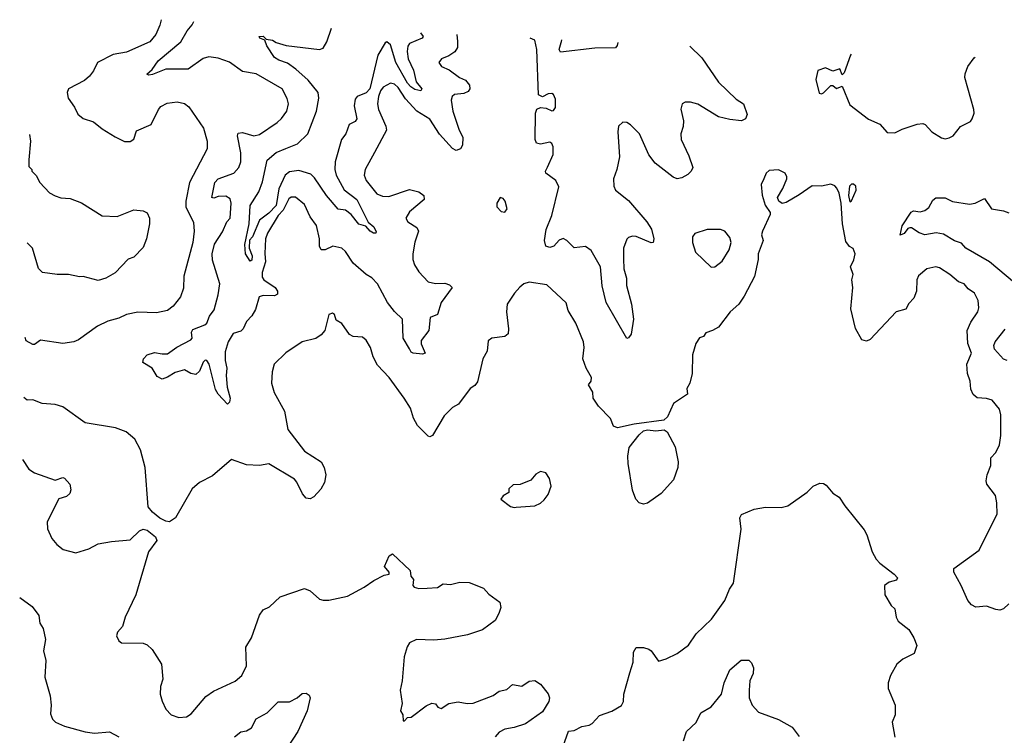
# Model space of a CAD drawing. Extents: x 1921360 to 2014538, y 768294 to 907744.
# Tile 335 of 412: x 1924155 to 1929410, y 903925 to 907744. Entities that reach past the tile are written whole.
import ezdxf

# ---------------------------------------------------------------- set-up
doc = ezdxf.new("R2010")
doc.units = 0

msp = doc.modelspace()

# ---------------------------------------------------------------- linework, layer by layer
at = {"layer": '0CON10XD'}
for points in [[(1924910, 907744), (1924903.8, 907715), (1924882.1, 907665), (1924850.6, 907625), (1924725, 907571.5), (1924655, 907558.5), (1924570, 907515), (1924549.7, 907470.3), (1924527.6, 907442.4), (1924500.5, 907419.5), (1924415.8, 907374.2), (1924409.2, 907355), (1924414.3, 907325), (1924447.3, 907277.3), (1924465, 907239.2), (1924495, 907216.9), (1924549.5, 907199.5), (1924595, 907161.9), (1924665, 907118.1), (1924715, 907094.2), (1924745, 907094.4), (1924765, 907106.2), (1924779.4, 907150.6), (1924857.1, 907185), (1924896, 907265), (1924909.4, 907280.6), (1924942.2, 907297.8), (1924995, 907306.5), (1925035, 907296.9), (1925058.7, 907278.7), (1925135.7, 907165), (1925156.7, 907095), (1925155.6, 907055), (1925062.5, 906875), (1925041.4, 906775), (1925041.4, 906745), (1925082.5, 906662.5), (1925086.4, 906615), (1925080, 906555), (1925032, 906375), (1925029.5, 906310.5), (1925013.3, 906265), (1924974.2, 906215), (1924945, 906192.2), (1924885, 906179.5), (1924785, 906182.7), (1924725, 906170), (1924685, 906151.9), (1924625, 906135.6), (1924570.9, 906109.1), (1924468.8, 906035), (1924445, 906025.5), (1924385, 906016.2), (1924265.8, 906034.2), (1924235, 906010), (1924225, 906010), (1924190.6, 906030.6), (1924184.4, 906047.7)], [(1926489.1, 907664.6), (1926491.8, 907628.2), (1926491.2, 907595), (1926476.8, 907573.2), (1926445, 907550.9), (1926405.7, 907534.3), (1926392.5, 907515), (1926406.2, 907495), (1926446.7, 907476.7), (1926502.5, 907435), (1926535, 907420.6), (1926556.7, 907395), (1926558.2, 907375), (1926549.3, 907360.7), (1926525, 907350.5), (1926476.7, 907345), (1926463.8, 907335), (1926457.5, 907315), (1926466.2, 907255), (1926499.1, 907159.1), (1926520.4, 907115), (1926518.1, 907075), (1926507.5, 907055), (1926485, 907045.8), (1926465, 907057.5), (1926395, 907133.9), (1926345, 907213.9), (1926275.1, 907255.1), (1926215, 907321.3), (1926175, 907382), (1926155, 907400), (1926135, 907405.5), (1926095, 907384.4), (1926080.4, 907365), (1926070.4, 907335), (1926065.4, 907295), (1926070, 907265), (1926109.6, 907175), (1926112.1, 907155), (1926049.5, 907035), (1925999.2, 906945), (1925992.9, 906915), (1926004.3, 906885), (1926061.4, 906815), (1926091.5, 906801.5), (1926125, 906800.9), (1926235, 906837.9), (1926284.7, 906824.7), (1926312.5, 906805), (1926314.2, 906785), (1926235, 906719.5), (1926215.7, 906685), (1926226, 906665), (1926275.3, 906635.3), (1926284.4, 906615), (1926263.6, 906556.4), (1926253.9, 906495), (1926253.8, 906465), (1926262.9, 906435), (1926285, 906398.6), (1926334.6, 906344.6), (1926373.6, 906336.4), (1926425, 906338.6), (1926449.7, 906329.7), (1926463.8, 906315), (1926405.4, 906234.6), (1926385, 906170), (1926346.1, 906153.9), (1926338.5, 906085), (1926297.4, 906032.6), (1926298.5, 906015), (1926318.8, 905965), (1926305, 905958.6), (1926255, 905963.8), (1926245, 905969.2), (1926235, 905987.1), (1926201.5, 906045), (1926198.1, 906145), (1926155, 906186), (1926118.6, 906235), (1926064.3, 906335), (1926035, 906365.8), (1926005, 906384.3), (1925934.4, 906445), (1925895, 906506.2), (1925875, 906524), (1925825.8, 906535.8), (1925785, 906516.4), (1925765, 906515.8), (1925755.5, 906535), (1925755.3, 906575), (1925740, 906645), (1925705, 906692), (1925675, 906758.1), (1925627.7, 906797.7), (1925605, 906797.5), (1925591.9, 906788.1), (1925561.9, 906728.1), (1925535, 906699.4), (1925477.4, 906605), (1925467.7, 906575), (1925463.5, 906496.5), (1925467.5, 906452.5), (1925450.3, 906395), (1925449.3, 906369.3), (1925458.9, 906355), (1925519.2, 906315), (1925531.5, 906295), (1925531.1, 906278.9), (1925515, 906270.7), (1925455, 906272.9), (1925433.8, 906265), (1925413.4, 906196.6), (1925395, 906164.4), (1925366, 906134), (1925348.8, 906095), (1925335, 906081.8), (1925295, 906068.5), (1925268.4, 906025), (1925252, 905972), (1925252.4, 905925), (1925261.1, 905885), (1925257.3, 905845), (1925262.9, 905782.9), (1925278.6, 905725), (1925275, 905702.5), (1925265, 905692.5), (1925215, 905745.6), (1925201, 905771), (1925167.1, 905905), (1925155, 905925.8), (1925145, 905927.5), (1925135, 905915.8), (1925115, 905868.6), (1925095, 905850.6), (1925068.8, 905855), (1925035, 905875.7), (1924985, 905860.7), (1924945, 905835.4), (1924915, 905825.5), (1924889.6, 905839.6), (1924861.8, 905885), (1924813.3, 905915), (1924816, 905935), (1924836.2, 905955), (1924875, 905968.2), (1924915, 905960), (1924945, 905960.9), (1924994.2, 905995.8), (1925069.6, 906035), (1925076.5, 906045), (1925073, 906077), (1925079.2, 906090.8), (1925142.9, 906115), (1925154.5, 906125), (1925168, 906162), (1925193.3, 906195), (1925214.5, 906275), (1925224.2, 906335), (1925185, 906460), (1925182.2, 906495), (1925195, 906545.8), (1925238.5, 906611.5), (1925260, 906665), (1925278.4, 906685), (1925284.7, 906764.7), (1925277.8, 906787.8), (1925255, 906802.9), (1925215, 906800.3), (1925191.4, 906791.4), (1925180, 906795), (1925197.6, 906875), (1925215, 906894.8), (1925298.6, 906925), (1925324.1, 906955.9), (1925335.3, 906985), (1925336.3, 907033.7), (1925318.2, 907125), (1925320.8, 907139.2), (1925345, 907142.3), (1925405, 907124.5), (1925435, 907131.9), (1925530, 907195), (1925553.1, 907216.9), (1925581.1, 907255), (1925590.5, 907295), (1925583.7, 907323.7), (1925555.5, 907375.5), (1925418, 907455), (1925345, 907467.9), (1925275, 907516.5), (1925215, 907538.5), (1925165.4, 907545.4), (1925135, 907537.3), (1925055, 907480.5), (1924935, 907480.8), (1924865, 907451.4), (1924845, 907448.8), (1924833.9, 907453.9), (1924862, 907478), (1924894.6, 907525), (1925015.5, 907625), (1925050, 907685), (1925075, 907715.8), (1925085.1, 907735.2)], [(1926294.6, 907674.4), (1926308.5, 907655), (1926302.9, 907645), (1926235, 907616.7), (1926227.2, 907602.8), (1926224.1, 907575), (1926228.5, 907535), (1926257, 907475), (1926272, 907412), (1926302, 907375), (1926295.5, 907364.5), (1926265, 907372.2), (1926242.8, 907385), (1926225.2, 907405), (1926162.7, 907515), (1926135, 907610), (1926115, 907626.3), (1926105, 907620.4), (1926066, 907555), (1926023.6, 907375), (1926005, 907354), (1925957.1, 907335), (1925945, 907320.6), (1925940.3, 907285), (1925955.4, 907215), (1925945, 907201.2), (1925914.5, 907185), (1925896.2, 907135), (1925872.4, 907105), (1925839.4, 906985), (1925836.5, 906945), (1925844.2, 906915), (1925886.8, 906836.8), (1925955, 906783.6), (1926014.3, 906664.3), (1926045, 906638), (1926057.7, 906612.3), (1926055.8, 906604.2), (1926043.3, 906605), (1926025, 906615.8), (1926001.8, 906641.8), (1925965, 906652.1), (1925924.7, 906705), (1925895, 906727.5), (1925855, 906732.9), (1925792.3, 906805), (1925729.3, 906899.3), (1925709.4, 906919.4), (1925645, 906939.8), (1925595, 906931.5), (1925571.9, 906915), (1925538, 906842), (1925525, 906753.2), (1925485, 906711.5), (1925436, 906674), (1925397.9, 906585), (1925382.5, 906567.5), (1925380.5, 906525), (1925396.1, 906483.9), (1925395, 906460), (1925385, 906456.2), (1925360.4, 906495), (1925357.3, 906545), (1925379.6, 906655), (1925385, 906752), (1925431.4, 906825), (1925450.7, 906879.3), (1925475.7, 906995), (1925525, 907035.7), (1925575, 907056.8), (1925638.5, 907081.5), (1925693.5, 907135), (1925738.7, 907255), (1925751.9, 907325), (1925748.6, 907355), (1925695, 907421.5), (1925629.4, 907479.4), (1925585, 907511.3), (1925537.9, 907527.9), (1925515, 907543.1), (1925474, 907604), (1925464, 907634), (1925436.7, 907645), (1925433.8, 907655), (1925455, 907655.8), (1925470.7, 907640.7), (1925505, 907635.6), (1925525, 907622.9), (1925577.1, 907607.1), (1925755.5, 907584.5), (1925775, 907591.2), (1925794.3, 907625.7), (1925820.3, 907698.3)], [(1927731.3, 907602.2), (1927795, 907540), (1927885, 907411.4), (1927979.7, 907319.7), (1928018.8, 907295), (1928038.3, 907238.3), (1928028, 907215), (1928006.7, 907205), (1927945, 907212), (1927885, 907225.4), (1927775, 907293.1), (1927735, 907304), (1927706.2, 907303.8), (1927690, 907295), (1927684.2, 907265.8), (1927697.8, 907205), (1927696, 907174), (1927683.5, 907135), (1927685.4, 907105.4), (1927727, 907017), (1927747.8, 906955), (1927739.5, 906935), (1927721.9, 906918.1), (1927689.6, 906900.4), (1927665, 906895.4), (1927643.4, 906903.4), (1927547.5, 906977.5), (1927513.4, 907023.4), (1927463.6, 907135), (1927415, 907183.6), (1927395, 907196.2), (1927375, 907197.5), (1927351.4, 907175), (1927347.1, 907145), (1927357, 907013), (1927342.9, 906945), (1927324.4, 906895), (1927325.7, 906855), (1927335.7, 906835), (1927405, 906778.9), (1927502.5, 906665), (1927526.6, 906626.6), (1927540.5, 906575), (1927536.2, 906555), (1927525, 906552.9), (1927445, 906586.5), (1927425, 906588.5), (1927405, 906582), (1927395, 906572.5), (1927377.8, 906525), (1927377.6, 906467.6), (1927379.1, 906415), (1927393.3, 906365), (1927393.2, 906325), (1927420.4, 906225), (1927431.5, 906145), (1927419.4, 906065), (1927405, 906046.2), (1927395, 906042.5), (1927286, 906235), (1927264.2, 906324.2), (1927254.7, 906425), (1927205, 906512.9), (1927175, 906533.2), (1927115, 906526.7), (1927075, 906566.2), (1927055, 906576), (1927035, 906567.1), (1927006.2, 906535), (1926985, 906528.2), (1926962.5, 906535), (1926956.7, 906565), (1926965.2, 906624.8), (1926995, 906699.2), (1927032.9, 906852.9), (1927016, 906885), (1926962.9, 906925), (1926960.6, 906935), (1926972.3, 906957.7), (1927002.1, 907025), (1927002.5, 907065), (1926995, 907084), (1926985, 907090), (1926935, 907078.9), (1926912.9, 907085), (1926907.1, 907105), (1926908.5, 907245), (1926915, 907265.8), (1926935, 907275.7), (1926965, 907272.7), (1926995, 907256.9), (1927005, 907258.6), (1927014.5, 907275.5), (1927015, 907320), (1927005, 907344), (1926995, 907350.6), (1926975, 907348.1), (1926945, 907332), (1926923.3, 907343.3), (1926914.5, 907585), (1926904.4, 907634.4), (1926879.8, 907645)], [(1927347.8, 907621.5), (1927344.2, 907605.8), (1927335, 907594.6), (1927225, 907592.2), (1927040.7, 907570.7), (1927035.3, 907585), (1927047.9, 907635), (1927047.6, 907636.6)], [(1928592.3, 907560.2), (1928589.4, 907555), (1928555, 907460), (1928545, 907450), (1928531.7, 907481.7), (1928495, 907470), (1928455, 907486.7), (1928415, 907472.5), (1928403.8, 907425), (1928422.7, 907352.7), (1928435, 907347.5), (1928445, 907353.3), (1928485, 907392.5), (1928495, 907392.5), (1928515, 907377.5), (1928545, 907390), (1928585, 907290), (1928685, 907213.3), (1928746.1, 907186.1), (1928785, 907142.5), (1928825, 907140), (1928865, 907160), (1928945, 907186.7), (1928975, 907190), (1928987.5, 907185), (1929023.3, 907145), (1929075, 907113.8), (1929095, 907108.8), (1929115, 907114), (1929136.2, 907125), (1929175.9, 907174.1), (1929228.8, 907201.2), (1929238.8, 907215), (1929248.8, 907245), (1929248, 907265), (1929200, 907435), (1929201.4, 907455), (1929216, 907495), (1929249.7, 907540.3), (1929253.7, 907544.5)], [(1924207, 907130.7), (1924213.1, 907095), (1924204.2, 906995.8), (1924204, 906986.7), (1924205, 906960), (1924220, 906945), (1924220, 906935), (1924243, 906913), (1924263.3, 906875), (1924315, 906820), (1924345, 906803.8), (1924375, 906794), (1924425, 906790), (1924485, 906766), (1924595, 906698), (1924675, 906694.2), (1924765, 906730), (1924815, 906723.3), (1924835, 906712.5), (1924848.8, 906685), (1924848, 906655), (1924832, 906575), (1924815, 906527.5), (1924764.1, 906475.9), (1924735, 906466.2), (1924665, 906392.9), (1924615, 906364), (1924575, 906352), (1924495, 906373.3), (1924475, 906371.2), (1924415, 906384), (1924356.1, 906383.9), (1924276.7, 906395), (1924255.7, 906415.7), (1924223.3, 906525), (1924194.9, 906552.8)], [(1929435, 904626), (1929405, 904599.2), (1929386.6, 904593.4), (1929365.6, 904595.6), (1929315, 904614.3), (1929258.8, 904608.8), (1929235, 904620.8), (1929215, 904644), (1929180, 904725), (1929141.2, 904795), (1929141.2, 904815), (1929275, 904912.5), (1929336.7, 905035), (1929371.2, 905105), (1929370, 905165), (1929363.3, 905205), (1929316.7, 905265), (1929313.6, 905283.6), (1929318.8, 905315), (1929338, 905365), (1929337.5, 905405), (1929365.6, 905435), (1929384.3, 905475), (1929391.4, 905525), (1929390.8, 905635), (1929384, 905665), (1929345, 905713.8), (1929315, 905723.3), (1929265, 905726.2), (1929244.2, 905744.2), (1929231.5, 905771.5), (1929228.2, 905815), (1929212.8, 905855), (1929210.8, 905905), (1929235.6, 905965), (1929216.2, 906016.2), (1929211.2, 906085), (1929230.7, 906129.3), (1929269.2, 906185), (1929274.2, 906205.8), (1929270.8, 906245), (1929251.2, 906285), (1929217.3, 906307.3), (1929196.2, 906335), (1929165, 906345.4), (1929119.5, 906385), (1929065, 906420.4), (1929045, 906425.4), (1928996, 906415), (1928952.6, 906377.4), (1928942.5, 906355), (1928940.6, 906295), (1928927, 906257), (1928900.2, 906229.8), (1928885, 906200), (1928832.9, 906185), (1928695, 906036.7), (1928675, 906028.8), (1928650, 906035), (1928616.4, 906096.4), (1928591.3, 906201.3), (1928601.2, 906315), (1928596.7, 906355), (1928603.8, 906385), (1928590, 906425), (1928607.3, 906462.7), (1928614, 906495), (1928603, 906523), (1928583.6, 906533.6), (1928565, 906560), (1928546, 906655), (1928540, 906765), (1928528.3, 906818.3), (1928515.5, 906845.5), (1928505, 906858), (1928483.9, 906866.1), (1928435, 906856.2), (1928385, 906856.7), (1928315, 906808.8), (1928245, 906768.8), (1928225, 906763.3), (1928207.5, 906775), (1928200, 906795), (1928227.7, 906842.3), (1928248.8, 906895), (1928250, 906905), (1928240, 906925), (1928205, 906942), (1928155, 906938.8), (1928140, 906925), (1928126, 906894), (1928113.3, 906865), (1928118.3, 906808.3), (1928133.3, 906755), (1928160, 906715), (1928160, 906705), (1928118.8, 906615), (1928113.8, 906595), (1928122.5, 906565), (1928096.7, 906495), (1928096.2, 906465), (1928076.4, 906373.6), (1928022.1, 906267.9), (1927992.5, 906225), (1927947.5, 906185), (1927885, 906103.8), (1927852.5, 906085), (1927816.4, 906073.6), (1927805, 906053.3), (1927783.6, 906046.4), (1927764.1, 906015.9), (1927746, 905955), (1927744, 905855), (1927732.5, 905805), (1927715.7, 905775), (1927718.9, 905745), (1927644.5, 905695.5), (1927612.5, 905625), (1927593.5, 905606.5), (1927434.3, 905585.7), (1927345, 905565.8), (1927324, 905575), (1927308, 905615), (1927245, 905681.2), (1927215.8, 905725), (1927213.9, 905756.1), (1927190.6, 905795), (1927205.5, 905815), (1927207.3, 905835), (1927178.8, 905885), (1927160.4, 905935), (1927168.5, 905995), (1927164.6, 906025), (1927122.7, 906125), (1927082.1, 906192.1), (1927072.3, 906232.3), (1926968.3, 906328.3), (1926875, 906344), (1926845, 906333.8), (1926825, 906316.7), (1926795.7, 906284.3), (1926757.5, 906225), (1926753.1, 906185), (1926764.2, 906095), (1926762, 906068), (1926745, 906053.8), (1926675.8, 906044.2), (1926655, 906030), (1926650, 905975), (1926626.4, 905935), (1926598, 905812), (1926585, 905792), (1926558.8, 905775), (1926497, 905693), (1926465.7, 905674.3), (1926420.9, 905629.1), (1926358, 905525), (1926345, 905518), (1926335, 905522), (1926277.9, 905577.9), (1926256.8, 905616.8), (1926241.7, 905671.7), (1926207.8, 905725), (1926128, 905835), (1926065, 905900), (1926041.4, 905945), (1926027.5, 905995), (1926004.1, 906034.1), (1925985, 906050), (1925935, 906052.5), (1925915, 906063.8), (1925875, 906122.5), (1925845, 906140), (1925835, 906170), (1925825, 906177.5), (1925805, 906170), (1925783.3, 906085), (1925765, 906062.5), (1925735, 906043.3), (1925662.5, 906025), (1925575, 905966.2), (1925514, 905905), (1925502, 905865), (1925499.2, 905805), (1925514, 905755), (1925568.1, 905655), (1925587, 905557), (1925675, 905442), (1925764, 905385), (1925781.1, 905355), (1925789.5, 905315), (1925782.9, 905275), (1925761.9, 905238.1), (1925725, 905198), (1925705, 905186.7), (1925685, 905190), (1925665, 905213.8), (1925635, 905276), (1925621.7, 905291.7), (1925485, 905373.8), (1925435, 905365.7), (1925365, 905368), (1925285, 905396.7), (1925185, 905310), (1925115, 905273.8), (1925075, 905240), (1924986.2, 905085), (1924955.6, 905064.4), (1924935, 905067.5), (1924903.6, 905083.6), (1924865, 905115.6), (1924840.6, 905145), (1924825.7, 905355), (1924800.7, 905449.3), (1924770, 905505), (1924724.5, 905544.5), (1924667.5, 905565), (1924505, 905592.9), (1924385, 905678), (1924345, 905691.2), (1924275.8, 905695.8), (1924226.1, 905716.1), (1924195, 905714), (1924177.7, 905727.5)], [(1928585, 906772.5), (1928595, 906777.5), (1928620, 906835), (1928617.5, 906855), (1928605, 906866.7), (1928595, 906866.7), (1928584, 906855), (1928578.8, 906805), (1928585, 906772.5)], [(1926745, 906717.5), (1926756.2, 906735), (1926746, 906775), (1926735, 906790), (1926720, 906795), (1926702, 906765), (1926702, 906745), (1926725, 906720), (1926745, 906717.5)], [(1929465, 906339.6), (1929331, 906451), (1929204.6, 906524.6), (1929181.9, 906551.9), (1929145, 906564.3), (1929085, 906600), (1929047, 906607), (1928985, 906595.5), (1928956.3, 906606.3), (1928915, 906634), (1928905, 906634), (1928895, 906630), (1928876.3, 906603.7), (1928854.2, 906594.2), (1928865, 906644.3), (1928913.1, 906716.9), (1928926.2, 906723.8), (1928961.1, 906718.9), (1928985, 906725.6), (1929007.4, 906742.6), (1929028.7, 906781.3), (1929045, 906794.2), (1929095, 906794.2), (1929133.1, 906773.1), (1929225, 906760.4), (1929254.7, 906765.3), (1929305, 906790), (1929342.5, 906735), (1929405, 906724.6), (1929435, 906713.1)], [(1927845, 906424.2), (1927865, 906424.4), (1927905, 906456), (1927942.5, 906515), (1927952.5, 906555), (1927945, 906582.5), (1927918.8, 906615), (1927895, 906624.2), (1927825, 906624.3), (1927757.7, 906602.3), (1927746.2, 906585), (1927745.7, 906555), (1927762.6, 906502.6), (1927845, 906424.2)], [(1929425, 905925.4), (1929405, 905932.7), (1929357.3, 905985), (1929354, 906005), (1929361.2, 906025), (1929415, 906093.1)], [(1927485, 905158.5), (1927461.4, 905165), (1927443.1, 905185), (1927425, 905233.3), (1927401.9, 905375), (1927400, 905415), (1927408.3, 905461.7), (1927460.7, 905529.3), (1927485, 905550.5), (1927505, 905555.4), (1927550.9, 905549.1), (1927595, 905555.5), (1927610.6, 905545), (1927653.3, 905465), (1927668.9, 905385), (1927667.8, 905355), (1927645, 905288), (1927578.1, 905215), (1927505, 905163.5), (1927485, 905158.5)], [(1924170.8, 905397.4), (1924204.2, 905345), (1924235, 905325.7), (1924345, 905286.7), (1924385, 905300), (1924395, 905297.5), (1924423.8, 905265), (1924428, 905235), (1924423.3, 905215), (1924405, 905198.8), (1924365, 905186.7), (1924301.2, 905065), (1924303.6, 905026.4), (1924326.1, 904976.1), (1924353.1, 904943.1), (1924386.8, 904916.8), (1924455, 904899.2), (1924525, 904920), (1924575, 904946), (1924645, 904960), (1924745, 904968), (1924794.4, 905015.6), (1924814.3, 905025.7), (1924835, 905020), (1924880, 904985), (1924886.7, 904965), (1924842.5, 904905), (1924775.9, 904674.1), (1924718.8, 904555), (1924703.8, 904506.2), (1924677.5, 904475), (1924672.5, 904455), (1924685, 904430), (1924698.3, 904418.3), (1924815, 904417.5), (1924835, 904408), (1924862.6, 904382.6), (1924912.9, 904305), (1924918.6, 904225), (1924907.1, 904185), (1924905.8, 904145), (1924915, 904107.5), (1924936.2, 904065), (1924964.2, 904034.2), (1925005, 904020), (1925045, 904024.2), (1925069.7, 904040.3), (1925148.1, 904131.9), (1925189.7, 904160.3), (1925305, 904213.1), (1925341.4, 904245), (1925365.5, 904295), (1925362.2, 904395), (1925392.5, 904445), (1925434.6, 904565.4), (1925455, 904594), (1925489.1, 904610.9), (1925545.6, 904664.4), (1925675, 904708), (1925705, 904696.2), (1925755, 904651.2), (1925775, 904646), (1925805, 904645.8), (1925905, 904667.5), (1925993.8, 904715), (1926045, 904752), (1926100, 904780), (1926127.5, 904785), (1926127.5, 904795), (1926102.5, 904825), (1926126.4, 904883.6), (1926145, 904893.3), (1926240, 904805), (1926242.5, 904775), (1926256.7, 904756.7), (1926254, 904725), (1926260, 904715), (1926285, 904708.8), (1926329.3, 904710.7)], [(1926795, 905140), (1926805, 905143.3), (1926905, 905150), (1926935, 905163.3), (1926955, 905182.5), (1926975, 905210), (1926992.5, 905255), (1926983.3, 905295), (1926962.5, 905325), (1926935, 905332.5), (1926910.7, 905319.3), (1926883.6, 905286.4), (1926826.4, 905263.6), (1926788.3, 905261.7), (1926765, 905240), (1926765, 905220), (1926735, 905202.5), (1926722.5, 905185), (1926775, 905146.7), (1926795, 905140)], [(1927034.3, 903805.7), (1927085, 903946.7), (1927115, 903950), (1927155, 903971.9), (1927195, 903979.2), (1927211.2, 903988.8), (1927249.5, 904030.5), (1927315.6, 904054.4), (1927366.3, 904083.7), (1927378.6, 904105), (1927380, 904145), (1927411.1, 904258.9), (1927429.2, 904315), (1927431.7, 904368.3), (1927445, 904393.3), (1927483.6, 904393.6), (1927512.5, 904385), (1927525.8, 904375.8), (1927565, 904320), (1927605, 904333.3), (1927665, 904362), (1927724.5, 904405.5), (1927765, 904466.2), (1927848, 904545), (1927918.1, 904645), (1927943.1, 904705), (1927965, 904737.5), (1928005.7, 905025), (1927998, 905085), (1928007.5, 905102.5), (1928075, 905132.5), (1928135, 905142.5), (1928218.8, 905141.2), (1928255, 905150), (1928357.4, 905222.6), (1928390, 905255), (1928425, 905270.8), (1928445, 905269.2), (1928459.7, 905259.7), (1928495, 905218), (1928528.8, 905195), (1928558.9, 905148.9), (1928662.3, 905022.3), (1928676.2, 904995), (1928704.1, 904904.1), (1928726.7, 904865), (1928745, 904843.3), (1928822.5, 904785), (1928840, 904765), (1928835, 904752.5), (1928795, 904742.5), (1928770, 904725), (1928772.5, 904675), (1928807, 904617), (1928825, 904600), (1928832.5, 904555), (1928843.3, 904535), (1928900.5, 904490.5), (1928928, 904445), (1928942.5, 904405), (1928928.3, 904361.7), (1928868.8, 904331.2), (1928835.9, 904304.1), (1928803.3, 904245), (1928790, 904205), (1928790, 904175), (1928826.7, 904085), (1928826.7, 904035), (1928811.2, 903995), (1928826.2, 903915)], [(1926329.3, 904710.7), (1926385, 904714.2), (1926415, 904733.8), (1926455, 904730), (1926505, 904742.9), (1926555, 904740.6), (1926630.3, 904710.3), (1926658.8, 904678.8), (1926717.5, 904635), (1926723, 904607), (1926713.3, 904575), (1926692.3, 904537.7), (1926625, 904488.1), (1926545, 904461.9), (1926425, 904437.5), (1926365, 904432.9), (1926273, 904437), (1926235, 904418.8), (1926222.4, 904397.6), (1926207, 904343), (1926195.7, 904215), (1926185.8, 904165.8), (1926196.7, 904095), (1926187.5, 904055), (1926200, 904035), (1926201.7, 904001.7), (1926208.3, 904001.7), (1926225, 904020), (1926245, 904022.5), (1926325, 904082), (1926355, 904095.8), (1926375, 904093.3), (1926386.2, 904075), (1926405, 904068.9), (1926445.4, 904094.6), (1926495, 904104), (1926544.3, 904094.3), (1926575, 904096), (1926682.2, 904137.8), (1926715, 904160), (1926755, 904170), (1926785, 904196.7), (1926835, 904187.5), (1926875, 904213.3), (1926905, 904217.5), (1926935, 904197.5), (1926976.1, 904146.1), (1926983.3, 904125), (1926980, 904105), (1926945, 904050), (1926853.9, 903986.1), (1926794.1, 903965.9), (1926745, 903958), (1926715, 903942), (1926692.4, 903917.6)], [(1924155.4, 904660.1), (1924221.7, 904611.7), (1924257.5, 904565), (1924263, 904523), (1924280, 904495), (1924293.6, 904436.4), (1924282, 904375), (1924294.2, 904325), (1924290, 904235), (1924318.8, 904135), (1924324, 904085), (1924319.3, 904039.3), (1924331.2, 904011.2), (1924345.8, 903995.8), (1924394.1, 903974.1), (1924505, 903943.8), (1924555, 903936.7), (1924635, 903943.3), (1924685, 903916.7)], [(1927698.8, 903895), (1927713.3, 903945), (1927765.8, 903994.2), (1927791.2, 904045), (1927845, 904077.5), (1927900.6, 904145), (1927915.5, 904205), (1927945.6, 904274.4), (1928005, 904326.2), (1928046.8, 904326.8), (1928061.7, 904311.7), (1928070.9, 904285), (1928069.7, 904255), (1928052.3, 904215), (1928048.2, 904165), (1928048.9, 904125), (1928065, 904086), (1928097.9, 904047.9), (1928205, 904009.4), (1928278.5, 903968.5), (1928315, 903918.8)], [(1925302.6, 903917.4), (1925335, 903944.2), (1925365, 903949.4), (1925392, 903965), (1925417.4, 904012.6), (1925475.8, 904045), (1925535, 904104), (1925595, 904104), (1925635.7, 904124.3), (1925662.3, 904147.7), (1925685, 904150), (1925699.5, 904139.5), (1925706, 904125), (1925689.4, 904055), (1925638.9, 903945), (1925582.7, 903857.3)]]:
    msp.add_lwpolyline(points, dxfattribs=at)

doc.saveas('drawing.dxf')
